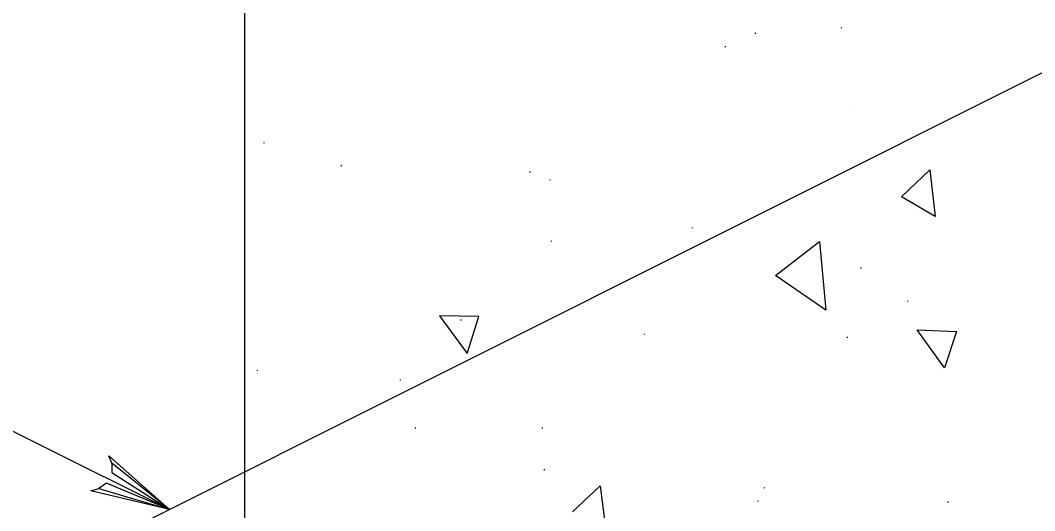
# Model space of a CAD drawing. Extents: x 636183 to 639890, y 299162 to 300538.
# Drawn here: x 636655.87 to 636700.97, y 299639.21 to 299660.98 of the extents above; entities that cross this region are included whole.
import ezdxf

# ---------------------------------------------------------------- set-up
doc = ezdxf.new("R2010")
doc.units = 0
doc.layers.add('Default', color=7, linetype='Continuous')

msp = doc.modelspace()

# ---------------------------------------------------------------- linework, layer by layer
at = {"layer": 'Default'}
for p, q in [((636665.834, 299687.039), (636665.834, 299637.861)), ((636660.451, 299638.231), (636709.699, 299662.855)), ((636688.534, 299660.421), (636688.534, 299660.386)), ((636692.382, 299660.631), (636692.382, 299660.666)), ((636687.205, 299659.826), (636687.205, 299659.791)), ((636692.941, 299657.063), (636692.941, 299657.063)), ((636666.708, 299655.524), (636666.708, 299655.559)), ((636670.136, 299654.545), (636670.136, 299654.51)), ((636678.531, 299654.23), (636678.531, 299654.265)), ((636695.04, 299653.146), (636696.299, 299654.335)), ((636696.299, 299654.335), (636696.544, 299652.271)), ((636679.405, 299653.915), (636679.405, 299653.88)), ((636696.544, 299652.271), (636695.04, 299653.146)), ((636685.736, 299651.782), (636685.736, 299651.747)), ((636679.475, 299651.187), (636679.475, 299651.152)), ((636689.443, 299649.648), (636691.402, 299651.152)), ((636691.402, 299651.152), (636691.682, 299648.109)), ((636693.256, 299649.963), (636693.256, 299649.998)), ((636691.682, 299648.109), (636689.443, 299649.648)), ((636695.32, 299648.529), (636695.32, 299648.494)), ((636674.508, 299647.864), (636675.732, 299646.185)), ((636676.257, 299647.829), (636674.508, 299647.864)), ((636675.732, 299646.185), (636676.257, 299647.829)), ((636675.453, 299647.689), (636675.453, 299647.654)), ((636683.602, 299647.06), (636683.602, 299647.025)), ((636692.626, 299646.92), (636692.626, 299646.885)), ((636696.964, 299645.556), (636695.739, 299647.235)), ((636695.739, 299647.235), (636697.488, 299647.165)), ((636697.488, 299647.165), (636696.964, 299645.556)), ((636666.394, 299645.451), (636666.394, 299645.416)), ((636672.759, 299645.031), (636672.759, 299644.996)), ((636673.424, 299642.897), (636673.424, 299642.862)), ((636679.09, 299642.862), (636679.09, 299642.897)), ((636679.16, 299641.044), (636679.16, 299641.009)), ((636680.419, 299639.155), (636681.644, 299640.309)), ((636681.644, 299640.309), (636681.923, 299638.21)), ((636688.954, 299640.204), (636688.954, 299640.239)), ((636688.674, 299639.61), (636688.674, 299639.644)), ((636697.104, 299639.61), (636697.104, 299639.575))]:
    msp.add_line(p, q, dxfattribs=at)
for points in [[(636662.506, 299639.259), (636621.864, 299659.487)], [(636659.94, 299641.324), (636659.805, 299641.647), (636662.506, 299639.259), (636659.94, 299641.324), (636659.941, 299640.903), (636662.506, 299639.259), (636659.703, 299640.436), (636659.367, 299640.188), (636662.506, 299639.259), (636658.999, 299640.095), (636659.367, 299640.188)]]:
    msp.add_lwpolyline(points, dxfattribs=at)

doc.saveas('drawing.dxf')
